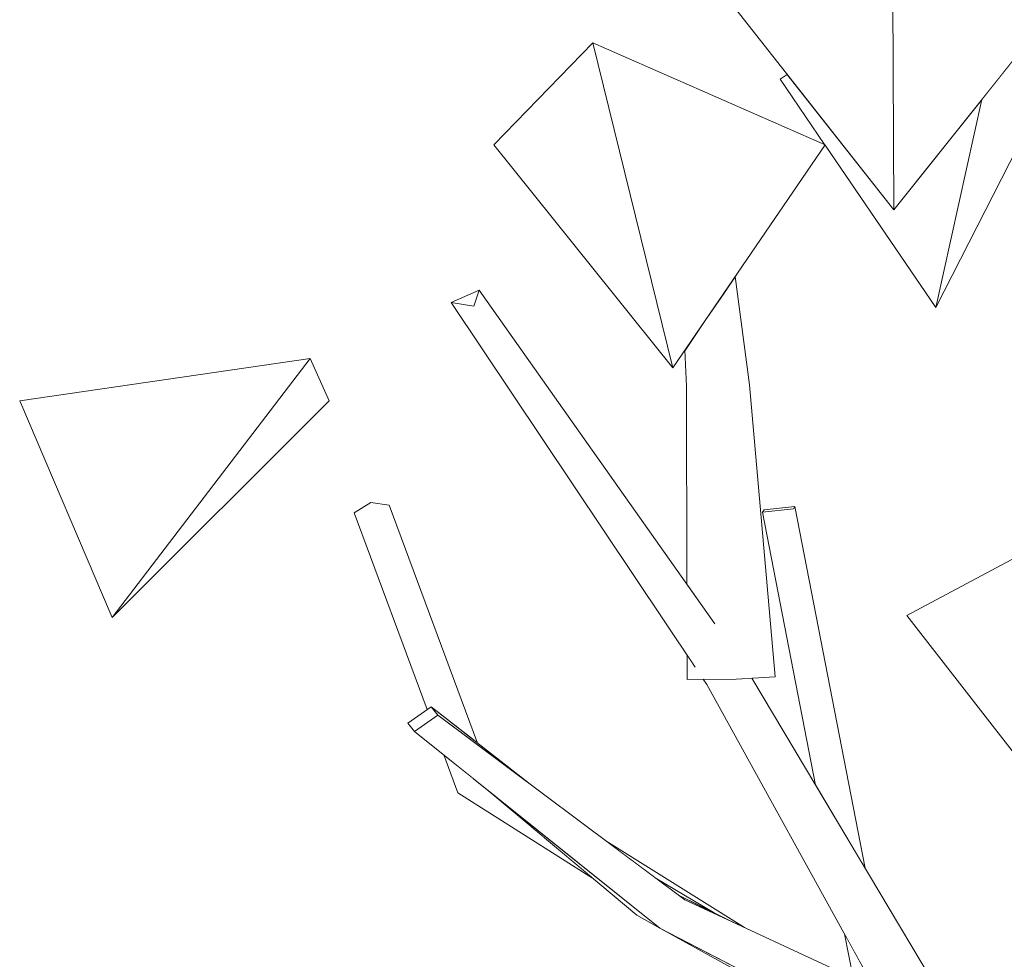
# Model space of a CAD drawing. Extents: x -289599 to -184549, y 66678 to 295474.
# Tile 311 of 656: x -264008 to -263885, y 72120 to 72238. Entities that reach past the tile are written whole.
import ezdxf

# ---------------------------------------------------------------- set-up
doc = ezdxf.new("R2010")
doc.units = 0
doc.header["$MEASUREMENT"] = 0
doc.linetypes.add('Wipeout_Contour', pattern=[1000, 0, -1000])
doc.layers.add('arch drzewa', color=8, linetype='Continuous')
doc.layers.add('arch drzewa_Nr_Pióra__4', color=8, linetype='Continuous', lineweight=9)

msp = doc.modelspace()

# ---------------------------------------------------------------- wipeouts: each hides what was drawn before it
at = {"color": 254, "linetype": 'Wipeout_Contour', "lineweight": 0, "ltscale": 962504.95701}
msp.add_wipeout([(-263899.03, 72213.97), (-263875.77, 72243.17), (-263899.3, 72265.7)], dxfattribs=at).dxf.layer = 'arch drzewa'
at = {"color": 254, "linetype": 'Wipeout_Contour', "lineweight": 0, "ltscale": 962621.646598}
msp.add_wipeout([(-263926.69, 72194.21), (-263949.04, 72222.1), (-263936.65, 72234.84)], dxfattribs=at).dxf.layer = 'arch drzewa'
at = {"color": 254, "linetype": 'Wipeout_Contour', "lineweight": 0, "ltscale": 962718.589952}
msp.add_wipeout([(-263996.76, 72163.01), (-263969.63, 72190.1), (-263971.99, 72195.4)], dxfattribs=at).dxf.layer = 'arch drzewa'
at = {"color": 254, "linetype": 'Wipeout_Contour', "lineweight": 0, "ltscale": 1283517.87991373}
msp.add_wipeout([(-263964.43, 72177.38), (-263951.37, 72147.55), (-263951.09, 72147.32), (-263962.12, 72177.05)], dxfattribs=at).dxf.layer = 'arch drzewa'
at = {"color": 254, "linetype": 'Wipeout_Contour', "lineweight": 0, "ltscale": 1283362.02085265}
msp.add_wipeout([(-263911.57, 72176.62), (-263911.4, 72176.89), (-263915.27, 72176.46), (-263915.44, 72176.19)], dxfattribs=at).dxf.layer = 'arch drzewa'
at = {"color": 254, "linetype": 'Wipeout_Contour', "lineweight": 0, "ltscale": 962415.108939}
msp.add_wipeout([(-263874.34, 72133.58), (-263897.43, 72163.28), (-263872.58, 72176.55)], dxfattribs=at).dxf.layer = 'arch drzewa'
at = {"color": 254, "linetype": 'Wipeout_Contour', "lineweight": 0, "ltscale": 1283465.398307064}
msp.add_wipeout([(-263953.55, 72141.1), (-263942.61, 72135.39), (-263950.17, 72141.74), (-263951.61, 72142.89)], dxfattribs=at).dxf.layer = 'arch drzewa'
at = {"color": 254, "linetype": 'Wipeout_Contour', "lineweight": 0, "ltscale": 1604196.974246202}
msp.add_wipeout([(-263917.69, 72124.27), (-263935.03, 72135.11), (-263928.86, 72130.5), (-263921.49, 72126.09), (-263919.83, 72125.27)], dxfattribs=at).dxf.layer = 'arch drzewa'
at = {"color": 254, "linetype": 'Wipeout_Contour', "lineweight": 0, "ltscale": 962450.17716}
msp.add_wipeout([(-263905.2, 72123.47), (-263904.14, 72117.99), (-263901.5, 72116.76)], dxfattribs=at).dxf.layer = 'arch drzewa'

# ---------------------------------------------------------------- next in the draw order: linework, layer by layer
at = {"layer": 'arch drzewa_Nr_Pióra__4', "linetype": 'Continuous'}
msp.add_line((-263897.43, 72163.28), (-263872.58, 72176.55), dxfattribs=at)

# ---------------------------------------------------------------- next in the draw order: wipeouts: each hides what was drawn before it
at = {"color": 254, "linetype": 'Wipeout_Contour', "lineweight": 0, "ltscale": 962581.302532}
msp.add_wipeout([(-263926.69, 72194.21), (-263936.65, 72234.84), (-263907.61, 72222.1)], dxfattribs=at).dxf.layer = 'arch drzewa'
at = {"color": 254, "linetype": 'Wipeout_Contour', "lineweight": 0, "ltscale": 962755.497462}
msp.add_wipeout([(-263996.76, 72163.01), (-263971.99, 72195.4), (-264008.32, 72190.1)], dxfattribs=at).dxf.layer = 'arch drzewa'
at = {"color": 254, "linetype": 'Wipeout_Contour', "lineweight": 0, "ltscale": 962632.207271}
msp.add_wipeout([(-263964.43, 72177.38), (-263952.82, 72148.68), (-263951.37, 72147.55)], dxfattribs=at).dxf.layer = 'arch drzewa'
at = {"color": 254, "linetype": 'Wipeout_Contour', "lineweight": 0, "ltscale": 1283327.86372103}
msp.add_wipeout([(-263911.57, 72176.62), (-263915.44, 72176.19), (-263908.82, 72142.08), (-263902.95, 72132.24)], dxfattribs=at).dxf.layer = 'arch drzewa'
at = {"color": 254, "linetype": 'Wipeout_Contour', "lineweight": 0, "ltscale": 962580.908722}
msp.add_wipeout([(-263942.61, 72135.39), (-263953.55, 72141.1), (-263936.72, 72130.45)], dxfattribs=at).dxf.layer = 'arch drzewa'
at = {"color": 254, "linetype": 'Wipeout_Contour', "lineweight": 0, "ltscale": 962520.262441}
msp.add_wipeout([(-263928.86, 72130.5), (-263925.81, 72128.23), (-263921.49, 72126.09)], dxfattribs=at).dxf.layer = 'arch drzewa'

# ---------------------------------------------------------------- next in the draw order: linework, layer by layer
at = {"layer": 'arch drzewa_Nr_Pióra__4', "linetype": 'Continuous'}
for p, q in [((-263949.04, 72222.1), (-263936.65, 72234.84)), ((-264008.32, 72190.1), (-263971.99, 72195.4)), ((-263971.99, 72195.4), (-263996.76, 72163.01)), ((-263969.63, 72190.1), (-263971.99, 72195.4)), ((-263996.76, 72163.01), (-264008.32, 72190.1)), ((-263996.76, 72163.01), (-263969.63, 72190.1))]:
    msp.add_line(p, q, dxfattribs=at)

# ---------------------------------------------------------------- next in the draw order: wipeouts: each hides what was drawn before it
at = {"color": 254, "linetype": 'Wipeout_Contour', "lineweight": 0, "ltscale": 962550.712065}
msp.add_wipeout([(-263899.03, 72213.97), (-263899.3, 72265.7), (-263922.03, 72243.17)], dxfattribs=at).dxf.layer = 'arch drzewa'
at = {"color": 254, "linetype": 'Wipeout_Contour', "lineweight": 0, "ltscale": 1283456.718639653}
msp.add_wipeout([(-263951.54, 72201.92), (-263921.39, 72161.84), (-263921.49, 72162.32), (-263950.9, 72203.95)], dxfattribs=at).dxf.layer = 'arch drzewa'
at = {"color": 254, "linetype": 'Wipeout_Contour', "lineweight": 0, "ltscale": 1283526.26239225}
msp.add_wipeout([(-263964.43, 72177.38), (-263966.49, 72176.11), (-263953.46, 72149.18), (-263952.82, 72148.68)], dxfattribs=at).dxf.layer = 'arch drzewa'
at = {"color": 254, "linetype": 'Wipeout_Contour', "lineweight": 0, "ltscale": 1283315.626754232}
msp.add_wipeout([(-263911.57, 72176.62), (-263902.95, 72132.24), (-263902.62, 72131.68), (-263911.4, 72176.89)], dxfattribs=at).dxf.layer = 'arch drzewa'
at = {"color": 254, "linetype": 'Wipeout_Contour', "lineweight": 0, "ltscale": 962613.123157}
msp.add_wipeout([(-263951.61, 72142.89), (-263955.31, 72145.85), (-263953.55, 72141.1)], dxfattribs=at).dxf.layer = 'arch drzewa'

# ---------------------------------------------------------------- next in the draw order: linework, layer by layer
at = {"layer": 'arch drzewa_Nr_Pióra__4', "linetype": 'Continuous'}
for p, q in [((-263962.12, 72177.05), (-263964.43, 72177.38)), ((-263911.4, 72176.89), (-263911.57, 72176.62))]:
    msp.add_line(p, q, dxfattribs=at)

# ---------------------------------------------------------------- next in the draw order: wipeouts: each hides what was drawn before it
at = {"color": 254, "linetype": 'Wipeout_Contour', "lineweight": 0, "ltscale": 2566737.025953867}
msp.add_wipeout([(-263913.27, 72230.3), (-263907.69, 72222.13), (-263907.61, 72222.1), (-263907.64, 72222.05), (-263893.8, 72201.78), (-263888.03, 72227.77), (-263899.03, 72213.97), (-263912.36, 72230.9)], dxfattribs=at).dxf.layer = 'arch drzewa'
at = {"color": 254, "linetype": 'Wipeout_Contour', "lineweight": 0, "ltscale": 962570.141804}
msp.add_wipeout([(-263951.54, 72201.92), (-263919.5, 72156.86), (-263921.39, 72161.84)], dxfattribs=at).dxf.layer = 'arch drzewa'
at = {"color": 254, "linetype": 'Wipeout_Contour', "lineweight": 0, "ltscale": 1283517.90052624}
msp.add_wipeout([(-263966.49, 72176.11), (-263957.4, 72151.51), (-263956.9, 72151.86), (-263953.46, 72149.18)], dxfattribs=at).dxf.layer = 'arch drzewa'
at = {"color": 254, "linetype": 'Wipeout_Contour', "lineweight": 0, "ltscale": 1604122.529332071}
msp.add_wipeout([(-263918.09, 72154.88), (-263890.83, 72111.81), (-263890.76, 72111.78), (-263916.78, 72155.44), (-263917.97, 72155.36)], dxfattribs=at).dxf.layer = 'arch drzewa'

# ---------------------------------------------------------------- next in the draw order: linework, layer by layer
at = {"layer": 'arch drzewa_Nr_Pióra__4', "linetype": 'Continuous'}
for p, q in [((-263899.3, 72265.7), (-263899.03, 72213.97)), ((-263899.03, 72213.97), (-263922.03, 72243.17)), ((-263907.61, 72222.1), (-263936.65, 72234.84)), ((-263913.27, 72230.3), (-263912.36, 72230.9)), ((-263907.69, 72222.13), (-263913.27, 72230.3)), ((-263964.43, 72177.38), (-263966.49, 72176.11))]:
    msp.add_line(p, q, dxfattribs=at)

# ---------------------------------------------------------------- next in the draw order: wipeouts: each hides what was drawn before it
at = {"color": 254, "linetype": 'Wipeout_Contour', "lineweight": 0, "ltscale": 1283301.311097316}
msp.add_wipeout([(-263893.8, 72201.78), (-263879.26, 72230.3), (-263880.54, 72237.19), (-263888.03, 72227.77)], dxfattribs=at).dxf.layer = 'arch drzewa'
at = {"color": 254, "linetype": 'Wipeout_Contour', "lineweight": 0, "ltscale": 1283453.566670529}
msp.add_wipeout([(-263954.39, 72202.4), (-263919.63, 72156.9), (-263919.5, 72156.86), (-263951.54, 72201.92)], dxfattribs=at).dxf.layer = 'arch drzewa'
at = {"color": 254, "linetype": 'Wipeout_Contour', "lineweight": 0, "ltscale": 962446.310379}
msp.add_wipeout([(-263890.83, 72111.81), (-263918.09, 72154.88), (-263891.97, 72112.34)], dxfattribs=at).dxf.layer = 'arch drzewa'
at = {"color": 254, "linetype": 'Wipeout_Contour', "lineweight": 0, "ltscale": 962613.926331}
msp.add_wipeout([(-263956.9, 72151.86), (-263956.06, 72150.82), (-263944.72, 72142.35)], dxfattribs=at).dxf.layer = 'arch drzewa'

# ---------------------------------------------------------------- next in the draw order: linework, layer by layer
at = {"layer": 'arch drzewa_Nr_Pióra__4', "linetype": 'Continuous'}
for p, q in [((-263899.03, 72213.97), (-263875.77, 72243.17)), ((-263893.8, 72201.78), (-263879.26, 72230.3)), ((-263888.03, 72227.77), (-263893.8, 72201.78)), ((-263893.8, 72201.78), (-263907.64, 72222.05))]:
    msp.add_line(p, q, dxfattribs=at)

# ---------------------------------------------------------------- next in the draw order: wipeouts: each hides what was drawn before it
at = {"color": 254, "linetype": 'Wipeout_Contour', "lineweight": 0, "ltscale": 962574.297922}
msp.add_wipeout([(-263954.39, 72202.4), (-263923.93, 72156.89), (-263919.63, 72156.9)], dxfattribs=at).dxf.layer = 'arch drzewa'
at = {"color": 254, "linetype": 'Wipeout_Contour', "lineweight": 0, "ltscale": 1283291.857726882}
msp.add_wipeout([(-263918.09, 72154.88), (-263922.44, 72154.66), (-263892.63, 72112.65), (-263891.97, 72112.34)], dxfattribs=at).dxf.layer = 'arch drzewa'

# ---------------------------------------------------------------- next in the draw order: linework, layer by layer
at = {"layer": 'arch drzewa_Nr_Pióra__4', "linetype": 'Continuous'}
for p, q in [((-263936.65, 72234.84), (-263926.69, 72194.21)), ((-263926.69, 72194.21), (-263949.04, 72222.1))]:
    msp.add_line(p, q, dxfattribs=at)

# ---------------------------------------------------------------- next in the draw order: wipeouts: each hides what was drawn before it
at = {"color": 254, "linetype": 'Wipeout_Contour', "lineweight": 0, "ltscale": 962654.199064}
msp.add_wipeout([(-263950.9, 72203.95), (-263954.39, 72202.4), (-263951.54, 72201.92)], dxfattribs=at).dxf.layer = 'arch drzewa'
at = {"color": 254, "linetype": 'Wipeout_Contour', "lineweight": 0, "ltscale": 962462.520278}
msp.add_wipeout([(-263892.63, 72112.65), (-263922.44, 72154.66), (-263901.5, 72116.76)], dxfattribs=at).dxf.layer = 'arch drzewa'

# ---------------------------------------------------------------- next in the draw order: linework, layer by layer
at = {"layer": 'arch drzewa_Nr_Pióra__4', "linetype": 'Continuous'}
for p, q in [((-263954.39, 72202.4), (-263950.9, 72203.95)), ((-263950.9, 72203.95), (-263951.54, 72201.92)), ((-263951.54, 72201.92), (-263954.39, 72202.4)), ((-263902.62, 72131.68), (-263911.4, 72176.89)), ((-263874.34, 72133.58), (-263897.43, 72163.28))]:
    msp.add_line(p, q, dxfattribs=at)

# ---------------------------------------------------------------- next in the draw order: wipeouts: each hides what was drawn before it
at = {"color": 254, "linetype": 'Wipeout_Contour', "lineweight": 0, "ltscale": 962519.707356}
msp.add_wipeout([(-263917.97, 72155.36), (-263918.42, 72155.34), (-263918.09, 72154.88)], dxfattribs=at).dxf.layer = 'arch drzewa'
at = {"color": 254, "linetype": 'Wipeout_Contour', "lineweight": 0, "ltscale": 962513.964075}
msp.add_wipeout([(-263925.81, 72128.23), (-263925.15, 72127.73), (-263919.83, 72125.27)], dxfattribs=at).dxf.layer = 'arch drzewa'

# ---------------------------------------------------------------- next in the draw order: wipeouts: each hides what was drawn before it
at = {"color": 254, "linetype": 'Wipeout_Contour', "lineweight": 0, "ltscale": 962519.526504}
msp.add_wipeout([(-263918.44, 72155.33), (-263918.09, 72154.88), (-263918.42, 72155.34)], dxfattribs=at).dxf.layer = 'arch drzewa'
at = {"color": 254, "linetype": 'Wipeout_Contour', "lineweight": 0, "ltscale": 1924890.790677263}
msp.add_wipeout([(-263928.29, 72124.2), (-263891.57, 72111.66), (-263891.6, 72111.74), (-263891.53, 72111.64), (-263887.46, 72110.25), (-263925.15, 72127.73)], dxfattribs=at).dxf.layer = 'arch drzewa'

# ---------------------------------------------------------------- next in the draw order: wipeouts: each hides what was drawn before it
at = {"color": 254, "linetype": 'Wipeout_Contour', "lineweight": 0, "ltscale": 1925050.63041302}
msp.add_wipeout([(-263922.86, 72155.3), (-263922.44, 72154.66), (-263918.09, 72154.88), (-263918.44, 72155.33), (-263918.74, 72155.32), (-263919.93, 72155.31)], dxfattribs=at).dxf.layer = 'arch drzewa'
at = {"color": 254, "linetype": 'Wipeout_Contour', "lineweight": 0, "ltscale": 962592.611831}
msp.add_wipeout([(-263925.15, 72127.73), (-263956.06, 72150.82), (-263958.97, 72148.79)], dxfattribs=at).dxf.layer = 'arch drzewa'
at = {"color": 254, "linetype": 'Wipeout_Contour', "lineweight": 0, "ltscale": 2245662.189238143}
msp.add_wipeout([(-263887.46, 72110.25), (-263928.29, 72124.2), (-263903.84, 72111.55), (-263890.48, 72109.09), (-263891.41, 72111.45), (-263889.82, 72108.97), (-263888.52, 72108.72)], dxfattribs=at).dxf.layer = 'arch drzewa'

# ---------------------------------------------------------------- next in the draw order: wipeouts: each hides what was drawn before it
at = {"color": 254, "linetype": 'Wipeout_Contour', "lineweight": 0, "ltscale": 962535.775571}
msp.add_wipeout([(-263913.88, 72155.62), (-263917.1, 72192.1), (-263921.26, 72191.89)], dxfattribs=at).dxf.layer = 'arch drzewa'
at = {"color": 254, "linetype": 'Wipeout_Contour', "lineweight": 0, "ltscale": 962474.644776}
msp.add_wipeout([(-263928.22, 72124.17), (-263906.14, 72111.98), (-263903.84, 72111.55)], dxfattribs=at).dxf.layer = 'arch drzewa'

# ---------------------------------------------------------------- next in the draw order: linework, layer by layer
at = {"layer": 'arch drzewa_Nr_Pióra__4', "linetype": 'Continuous'}
for p, q in [((-263901.5, 72116.76), (-263922.44, 72154.66)), ((-263904.14, 72117.99), (-263905.2, 72123.47))]:
    msp.add_line(p, q, dxfattribs=at)

# ---------------------------------------------------------------- next in the draw order: wipeouts: each hides what was drawn before it
at = {"color": 254, "linetype": 'Wipeout_Contour', "lineweight": 0, "ltscale": 962527.764905}
msp.add_wipeout([(-263921.26, 72191.89), (-263918.74, 72155.32), (-263913.88, 72155.62)], dxfattribs=at).dxf.layer = 'arch drzewa'
at = {"color": 254, "linetype": 'Wipeout_Contour', "lineweight": 0, "ltscale": 962559.712296}
msp.add_wipeout([(-263958.97, 72148.79), (-263928.29, 72124.2), (-263925.15, 72127.73)], dxfattribs=at).dxf.layer = 'arch drzewa'

# ---------------------------------------------------------------- next in the draw order: linework, layer by layer
at = {"layer": 'arch drzewa_Nr_Pióra__4', "linetype": 'Continuous'}
for p, q in [((-263911.57, 72176.62), (-263915.44, 72176.19)), ((-263915.44, 72176.19), (-263915.27, 72176.46)), ((-263908.82, 72142.08), (-263915.44, 72176.19)), ((-263915.27, 72176.46), (-263911.4, 72176.89)), ((-263890.76, 72111.78), (-263916.78, 72155.44)), ((-263953.55, 72141.1), (-263955.31, 72145.85)), ((-263919.83, 72125.27), (-263925.81, 72128.23)), ((-263887.46, 72110.25), (-263925.15, 72127.73))]:
    msp.add_line(p, q, dxfattribs=at)

# ---------------------------------------------------------------- next in the draw order: wipeouts: each hides what was drawn before it
at = {"color": 254, "linetype": 'Wipeout_Contour', "lineweight": 0, "ltscale": 962547.990389}
msp.add_wipeout([(-263918.74, 72155.32), (-263921.26, 72191.89), (-263924.95, 72191.9)], dxfattribs=at).dxf.layer = 'arch drzewa'
at = {"color": 254, "linetype": 'Wipeout_Contour', "lineweight": 0, "ltscale": 1283508.465817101}
msp.add_wipeout([(-263956.9, 72151.86), (-263959.81, 72149.83), (-263958.97, 72148.79), (-263956.06, 72150.82)], dxfattribs=at).dxf.layer = 'arch drzewa'
at = {"color": 254, "linetype": 'Wipeout_Contour', "lineweight": 0, "ltscale": 962554.740057}
msp.add_wipeout([(-263950.17, 72141.74), (-263931.17, 72125.8), (-263928.29, 72124.2)], dxfattribs=at).dxf.layer = 'arch drzewa'

# ---------------------------------------------------------------- next in the draw order: linework, layer by layer
at = {"layer": 'arch drzewa_Nr_Pióra__4', "linetype": 'Continuous'}
for p, q in [((-263951.09, 72147.32), (-263962.12, 72177.05)), ((-263957.4, 72151.51), (-263966.49, 72176.11)), ((-263959.81, 72149.83), (-263956.9, 72151.86)), ((-263956.9, 72151.86), (-263956.06, 72150.82)), ((-263944.72, 72142.35), (-263956.9, 72151.86)), ((-263956.06, 72150.82), (-263958.97, 72148.79)), ((-263925.15, 72127.73), (-263956.06, 72150.82)), ((-263958.97, 72148.79), (-263959.81, 72149.83)), ((-263928.29, 72124.2), (-263958.97, 72148.79)), ((-263931.17, 72125.8), (-263950.17, 72141.74)), ((-263936.72, 72130.45), (-263953.55, 72141.1)), ((-263917.69, 72124.27), (-263935.03, 72135.11)), ((-263921.49, 72126.09), (-263928.86, 72130.5)), ((-263928.29, 72124.2), (-263931.17, 72125.8)), ((-263903.84, 72111.55), (-263928.29, 72124.2)), ((-263906.14, 72111.98), (-263928.22, 72124.17))]:
    msp.add_line(p, q, dxfattribs=at)

# ---------------------------------------------------------------- next in the draw order: wipeouts: each hides what was drawn before it
at = {"color": 254, "linetype": 'Wipeout_Contour', "lineweight": 0, "ltscale": 3208455.197445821}
msp.add_wipeout([(-263924.95, 72191.9), (-263924.9, 72167.14), (-263921.49, 72162.32), (-263921.39, 72161.84), (-263919.5, 72156.86), (-263919.63, 72156.9), (-263923.93, 72156.89), (-263924.88, 72158.31), (-263924.87, 72155.29), (-263918.74, 72155.32)], dxfattribs=at).dxf.layer = 'arch drzewa'

# ---------------------------------------------------------------- next in the draw order: linework, layer by layer
at = {"layer": 'arch drzewa_Nr_Pióra__4', "linetype": 'Continuous'}
for p, q in [((-263924.87, 72155.29), (-263924.88, 72158.31)), ((-263918.74, 72155.32), (-263924.87, 72155.29)), ((-263922.44, 72154.66), (-263922.86, 72155.3)), ((-263913.88, 72155.62), (-263918.74, 72155.32))]:
    msp.add_line(p, q, dxfattribs=at)

# ---------------------------------------------------------------- next in the draw order: wipeouts: each hides what was drawn before it
at = {"color": 254, "linetype": 'Wipeout_Contour', "lineweight": 0, "ltscale": 962554.669735}
msp.add_wipeout([(-263920.06, 72203.89), (-263917.1, 72192.1), (-263918.87, 72205.63)], dxfattribs=at).dxf.layer = 'arch drzewa'

# ---------------------------------------------------------------- next in the draw order: wipeouts: each hides what was drawn before it
at = {"color": 254, "linetype": 'Wipeout_Contour', "lineweight": 0, "ltscale": 1283408.118313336}
msp.add_wipeout([(-263920.06, 72203.89), (-263922.16, 72200.82), (-263921.26, 72191.89), (-263917.1, 72192.1)], dxfattribs=at).dxf.layer = 'arch drzewa'

# ---------------------------------------------------------------- next in the draw order: linework, layer by layer
at = {"layer": 'arch drzewa_Nr_Pióra__4', "linetype": 'Continuous'}
for p, q in [((-263917.1, 72192.1), (-263918.87, 72205.63)), ((-263913.88, 72155.62), (-263917.1, 72192.1))]:
    msp.add_line(p, q, dxfattribs=at)

# ---------------------------------------------------------------- next in the draw order: wipeouts: each hides what was drawn before it
at = {"color": 254, "linetype": 'Wipeout_Contour', "lineweight": 0, "ltscale": 962562.2166}
msp.add_wipeout([(-263922.16, 72200.82), (-263922.7, 72200.03), (-263921.26, 72191.89)], dxfattribs=at).dxf.layer = 'arch drzewa'

# ---------------------------------------------------------------- next in the draw order: wipeouts: each hides what was drawn before it
at = {"color": 254, "linetype": 'Wipeout_Contour', "lineweight": 0, "ltscale": 1283419.110172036}
msp.add_wipeout([(-263925.15, 72196.46), (-263924.95, 72191.9), (-263921.26, 72191.89), (-263922.7, 72200.03)], dxfattribs=at).dxf.layer = 'arch drzewa'

# ---------------------------------------------------------------- next in the draw order: linework, layer by layer
at = {"layer": 'arch drzewa_Nr_Pióra__4', "linetype": 'Continuous'}
for p, q in [((-263926.69, 72194.21), (-263907.61, 72222.1)), ((-263921.43, 72162.23), (-263950.9, 72203.95)), ((-263923.87, 72156.8), (-263954.39, 72202.4)), ((-263924.95, 72191.9), (-263925.15, 72196.46)), ((-263924.9, 72167.14), (-263924.95, 72191.9))]:
    msp.add_line(p, q, dxfattribs=at)

doc.saveas('drawing.dxf')
